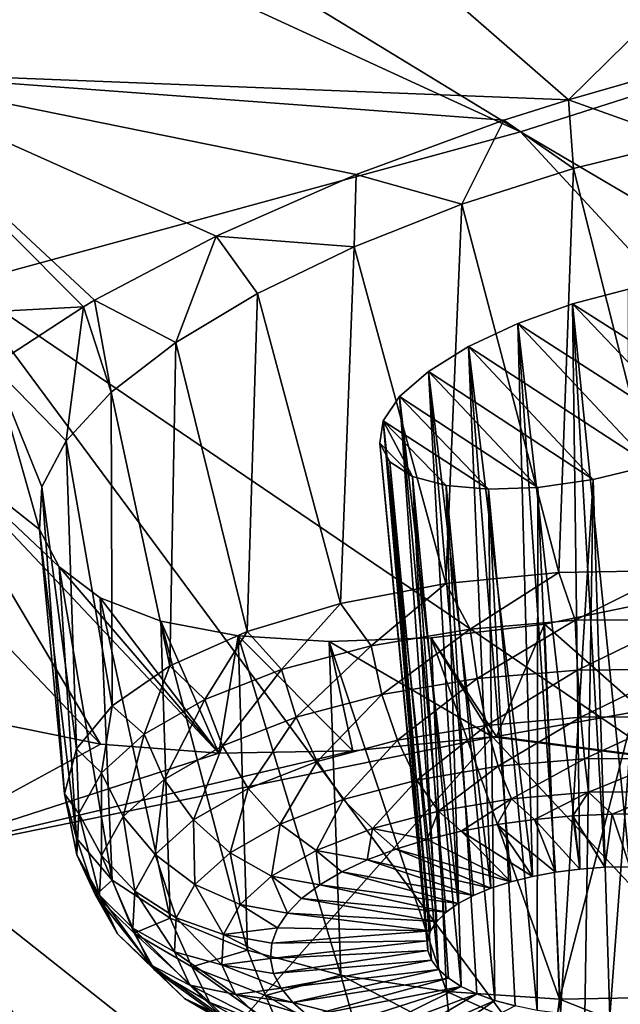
# Model space of a CAD drawing. Header units: metres. Extents: x -92 to 264, y -100 to 50.
# Tile 561 of 721: x 214.05 to 215.61, y 0.45 to 3. Entities that reach past the tile are written whole.
import ezdxf

# ---------------------------------------------------------------- set-up
doc = ezdxf.new("R2010")
doc.units = ezdxf.units.M
doc.layers.add('solid_21062050_01', color=7, linetype='CONTINUOUS')

msp = doc.modelspace()

# ---------------------------------------------------------------- linework, layer by layer
at = {"layer": 'solid_21062050_01'}
for points in [[(210.470001, 5.687558, 188.919159), (209.491074, 5.410564, 189.689133), (215.348007, 2.713159, 194.25322)], [(210.470001, 5.687558, 188.919159), (215.348007, 2.713159, 194.25322), (216.699539, 3.146398, 193.048843)], [(209.491074, 5.410564, 189.689133), (213.898712, 2.317898, 195.352097), (215.348007, 2.713159, 194.25322)], [(214.791412, 3.390008, 120.634903), (216.329437, 3.640044, 121.281319), (215.472366, 2.796912, 122.599754)], [(215.680237, 2.856294, 122.610054), (215.472366, 2.796912, 122.599754), (216.329437, 3.640044, 121.281319)], [(214.791412, 3.390008, 120.634903), (213.60434, 2.870596, 121.014832), (213.009964, 3.434696, 119.020889)], [(214.791412, 3.390008, 120.634903), (215.472366, 2.796912, 122.599754), (213.60434, 2.870596, 121.014832)], [(216.699539, 3.146398, 193.048843), (215.348007, 2.713159, 194.25322), (220.725784, -0.453374, 198.958267)], [(212.568161, 2.172539, 122.117378), (213.60434, 2.870596, 121.014832), (214.213913, 2.259556, 123.027512)], [(214.242386, 2.276294, 123.004982), (214.213913, 2.259556, 123.027512), (213.60434, 2.870596, 121.014832)], [(214.558167, 2.442899, 122.808159), (214.242386, 2.276294, 123.004982), (213.60434, 2.870596, 121.014832)], [(214.920898, 2.602468, 122.671951), (214.558167, 2.442899, 122.808159), (213.60434, 2.870596, 121.014832)], [(215.304825, 2.743516, 122.606133), (214.920898, 2.602468, 122.671951), (213.60434, 2.870596, 121.014832)], [(215.472366, 2.796912, 122.599754), (215.304825, 2.743516, 122.606133), (213.60434, 2.870596, 121.014832)], [(215.772797, 2.68965, 123.070908), (215.472366, 2.796912, 122.599754), (215.680237, 2.856294, 122.610054)], [(215.485764, 2.618471, 123.036049), (215.304825, 2.743516, 122.606133), (215.472366, 2.796912, 122.599754)], [(215.485764, 2.618471, 123.036049), (215.472366, 2.796912, 122.599754), (215.772797, 2.68965, 123.070908)], [(215.195236, 2.5257, 123.053795), (214.920898, 2.602468, 122.671951), (215.304825, 2.743516, 122.606133)], [(215.195236, 2.5257, 123.053795), (215.304825, 2.743516, 122.606133), (215.485764, 2.618471, 123.036049)], [(215.348007, 2.713159, 194.25322), (213.898712, 2.317898, 195.352097), (218.782837, -0.997569, 200.471298)], [(215.348007, 2.713159, 194.25322), (218.782837, -0.997569, 200.471298), (220.725784, -0.453374, 198.958267)], [(215.485764, 2.618471, 123.036049), (215.772797, 2.68965, 123.070908), (215.747498, 1.57484, 122.685356)], [(215.195236, 2.5257, 123.053795), (215.485764, 2.618471, 123.036049), (215.447678, 1.570019, 122.683479)], [(215.485764, 2.618471, 123.036049), (215.747498, 1.57484, 122.685356), (215.447678, 1.570019, 122.683479)], [(214.916138, 2.415308, 123.126953), (214.558167, 2.442899, 122.808159), (214.920898, 2.602468, 122.671951)], [(214.916138, 2.415308, 123.126953), (214.920898, 2.602468, 122.671951), (215.195236, 2.5257, 123.053795)], [(214.916138, 2.415308, 123.126953), (215.195236, 2.5257, 123.053795), (215.154434, 1.541101, 122.739098)], [(215.195236, 2.5257, 123.053795), (215.447678, 1.570019, 122.683479), (215.154434, 1.541101, 122.739098)], [(214.452972, 2.166772, 123.422951), (214.242386, 2.276294, 123.004982), (214.558167, 2.442899, 122.808159)], [(214.452972, 2.166772, 123.422951), (214.558167, 2.442899, 122.808159), (214.665527, 2.294, 123.252045)], [(214.665527, 2.294, 123.252045), (214.558167, 2.442899, 122.808159), (214.916138, 2.415308, 123.126953)], [(214.665527, 2.294, 123.252045), (214.916138, 2.415308, 123.126953), (214.880585, 1.489348, 122.849777)], [(214.916138, 2.415308, 123.126953), (215.154434, 1.541101, 122.739098), (214.880585, 1.489348, 122.849777)], [(213.898712, 2.317898, 195.352097), (212.360947, 1.963133, 196.338501), (216.715683, -1.486378, 201.83049)], [(213.898712, 2.317898, 195.352097), (216.715683, -1.486378, 201.83049), (218.782837, -0.997569, 200.471298)], [(215.628113, 2.305049, 123.880699), (215.482788, 2.266907, 123.873489), (215.63179, 0.806037, 123.367691)], [(215.628113, 2.305049, 123.880699), (215.96524, 1.959571, 124.914459), (215.482788, 2.266907, 123.873489)], [(214.285522, 2.038035, 123.632332), (214.213913, 2.259556, 123.027512), (214.242386, 2.276294, 123.004982)], [(214.285522, 2.038035, 123.632332), (214.242386, 2.276294, 123.004982), (214.452972, 2.166772, 123.422951)], [(214.452972, 2.166772, 123.422951), (214.665527, 2.294, 123.252045), (214.638107, 1.417022, 123.010689)], [(214.665527, 2.294, 123.252045), (214.880585, 1.489348, 122.849777), (214.638107, 1.417022, 123.010689)], [(212.568161, 2.172539, 122.117378), (214.213913, 2.259556, 123.027512), (213.978867, 2.105917, 123.256241)], [(214.168503, 1.911783, 123.871971), (213.978867, 2.105917, 123.256241), (214.213913, 2.259556, 123.027512)], [(214.168503, 1.911783, 123.871971), (214.213913, 2.259556, 123.027512), (214.285522, 2.038035, 123.632332)], [(215.482788, 2.266907, 123.873489), (215.340515, 2.215979, 123.899765), (215.501694, 0.799968, 123.376312)], [(215.482788, 2.266907, 123.873489), (215.834213, 1.898214, 124.974655), (215.340515, 2.215979, 123.899765)], [(215.482788, 2.266907, 123.873489), (215.501694, 0.799968, 123.376312), (215.566406, 0.804652, 123.368073)], [(215.482788, 2.266907, 123.873489), (215.566406, 0.804652, 123.368073), (215.63179, 0.806037, 123.367691)], [(215.482788, 2.266907, 123.873489), (215.96524, 1.959571, 124.914459), (215.834213, 1.898214, 124.974655)], [(215.340515, 2.215979, 123.899765), (215.213257, 2.156219, 123.958481), (215.378693, 0.781077, 123.415695)], [(215.340515, 2.215979, 123.899765), (215.687195, 1.847469, 125.001038), (215.213257, 2.156219, 123.958481)], [(215.340515, 2.215979, 123.899765), (215.378693, 0.781077, 123.415695), (215.438766, 0.792065, 123.392281)], [(215.340515, 2.215979, 123.899765), (215.438766, 0.792065, 123.392281), (215.501694, 0.799968, 123.376312)], [(215.340515, 2.215979, 123.899765), (215.834213, 1.898214, 124.974655), (215.687195, 1.847469, 125.001038)], [(214.285522, 2.038035, 123.632332), (214.452972, 2.166772, 123.422951), (214.437576, 1.327285, 123.214798)], [(214.452972, 2.166772, 123.422951), (214.638107, 1.417022, 123.010689), (214.437576, 1.327285, 123.214798)], [(215.213257, 2.156219, 123.958481), (215.109268, 2.091739, 124.045273), (215.271179, 0.750649, 123.483147)], [(215.213257, 2.156219, 123.958481), (215.536438, 1.811117, 124.992096), (215.109268, 2.091739, 124.045273)], [(215.213257, 2.156219, 123.958481), (215.271179, 0.750649, 123.483147), (215.32251, 0.767192, 123.446159)], [(215.213257, 2.156219, 123.958481), (215.32251, 0.767192, 123.446159), (215.378693, 0.781077, 123.415695)], [(215.213257, 2.156219, 123.958481), (215.687195, 1.847469, 125.001038), (215.536438, 1.811117, 124.992096)], [(214.099457, 1.681418, 124.405624), (213.776291, 1.93759, 123.550308), (213.978867, 2.105917, 123.256241)], [(214.105728, 1.79172, 124.132927), (213.978867, 2.105917, 123.256241), (214.168503, 1.911783, 123.871971)], [(214.099457, 1.681418, 124.405624), (213.978867, 2.105917, 123.256241), (214.105728, 1.79172, 124.132927)], [(215.109268, 2.091739, 124.045273), (215.033981, 2.026232, 124.154449), (215.186462, 0.710757, 123.574081)], [(215.109268, 2.091739, 124.045273), (215.392365, 1.790564, 124.950447), (215.033981, 2.026232, 124.154449)], [(215.109268, 2.091739, 124.045273), (215.186462, 0.710757, 123.574081), (215.225571, 0.731729, 123.526031)], [(215.109268, 2.091739, 124.045273), (215.225571, 0.731729, 123.526031), (215.271179, 0.750649, 123.483147)], [(215.109268, 2.091739, 124.045273), (215.536438, 1.811117, 124.992096), (215.392365, 1.790564, 124.950447)], [(214.168503, 1.911783, 123.871971), (214.285522, 2.038035, 123.632332), (214.287781, 1.224058, 123.453186)], [(214.285522, 2.038035, 123.632332), (214.437576, 1.327285, 123.214798), (214.287781, 1.224058, 123.453186)], [(215.033981, 2.026232, 124.154449), (214.991028, 1.963149, 124.279503), (215.130341, 0.664114, 123.682304)], [(215.033981, 2.026232, 124.154449), (215.264618, 1.78566, 124.881943), (214.991028, 1.963149, 124.279503)], [(215.033981, 2.026232, 124.154449), (215.130341, 0.664114, 123.682304), (215.154541, 0.688089, 123.626472)], [(215.033981, 2.026232, 124.154449), (215.154541, 0.688089, 123.626472), (215.186462, 0.710757, 123.574081)], [(215.033981, 2.026232, 124.154449), (215.392365, 1.790564, 124.950447), (215.264618, 1.78566, 124.881943)], [(212.360947, 1.963133, 196.338501), (210.744537, 1.651126, 197.206131), (214.53804, -1.916564, 203.026855)], [(212.360947, 1.963133, 196.338501), (214.53804, -1.916564, 203.026855), (216.715683, -1.486378, 201.83049)], [(214.991028, 1.963149, 124.279503), (214.982437, 1.905659, 124.41346), (215.106613, 0.613905, 123.800446)], [(214.991028, 1.963149, 124.279503), (215.067734, 1.819305, 124.676872), (214.982437, 1.905659, 124.41346)], [(214.991028, 1.963149, 124.279503), (215.106613, 0.613905, 123.800446), (215.114258, 0.639244, 123.740631)], [(214.991028, 1.963149, 124.279503), (215.114258, 0.639244, 123.740631), (215.130341, 0.664114, 123.682304)], [(214.991028, 1.963149, 124.279503), (215.264618, 1.78566, 124.881943), (215.154739, 1.795391, 124.789459)], [(214.991028, 1.963149, 124.279503), (215.154739, 1.795391, 124.789459), (215.067734, 1.819305, 124.676872)], [(213.776291, 1.93759, 123.550308), (214.257874, 1.124555, 125.882523), (213.638931, 1.774319, 123.878777)], [(213.776291, 1.93759, 123.550308), (214.564957, 1.10085, 126.115585), (214.257874, 1.124555, 125.882523)], [(214.150284, 1.584323, 124.679993), (214.564957, 1.10085, 126.115585), (213.776291, 1.93759, 123.550308)], [(214.150284, 1.584323, 124.679993), (213.776291, 1.93759, 123.550308), (214.099457, 1.681418, 124.405624)], [(214.105728, 1.79172, 124.132927), (214.168503, 1.911783, 123.871971), (214.195267, 1.111854, 123.715431)], [(214.168503, 1.911783, 123.871971), (214.287781, 1.224058, 123.453186), (214.195267, 1.111854, 123.715431)], [(214.982437, 1.905659, 124.41346), (215.107498, 0.58853, 123.860718), (215.106613, 0.613905, 123.800446)], [(214.982437, 1.905659, 124.41346), (215.008682, 1.856694, 124.548935), (215.107498, 0.58853, 123.860718)], [(214.982437, 1.905659, 124.41346), (215.067734, 1.819305, 124.676872), (215.008682, 1.856694, 124.548935)], [(215.008682, 1.856694, 124.548935), (215.134689, 0.539405, 123.978539), (215.116913, 0.563555, 123.920425)], [(215.008682, 1.856694, 124.548935), (215.067734, 1.819305, 124.676872), (215.134689, 0.539405, 123.978539)], [(215.008682, 1.856694, 124.548935), (215.116913, 0.563555, 123.920425), (215.107498, 0.58853, 123.860718)], [(215.536438, 1.811117, 124.992096), (215.687195, 1.847469, 125.001038), (215.579941, 0.417516, 124.287674)], [(215.687195, 1.847469, 125.001038), (215.645325, 0.4189, 124.287292), (215.579941, 0.417516, 124.287674)], [(215.067734, 1.819305, 124.676872), (215.193985, 0.495211, 124.086082), (215.160522, 0.516493, 124.034081)], [(215.067734, 1.819305, 124.676872), (215.154739, 1.795391, 124.789459), (215.193985, 0.495211, 124.086082)], [(215.067734, 1.819305, 124.676872), (215.160522, 0.516493, 124.034081), (215.134689, 0.539405, 123.978539)], [(214.099457, 1.681418, 124.405624), (214.105728, 1.79172, 124.132927), (214.164063, 0.995575, 123.990074)], [(214.105728, 1.79172, 124.132927), (214.195267, 1.111854, 123.715431), (214.164063, 0.995575, 123.990074)], [(215.154739, 1.795391, 124.789459), (215.281357, 0.45896, 124.176025), (215.234497, 0.475924, 124.133667)], [(215.154739, 1.795391, 124.789459), (215.264618, 1.78566, 124.881943), (215.281357, 0.45896, 124.176025)], [(215.154739, 1.795391, 124.789459), (215.234497, 0.475924, 124.133667), (215.193985, 0.495211, 124.086082)], [(215.264618, 1.78566, 124.881943), (215.392365, 1.790564, 124.950447), (215.390839, 0.43312, 124.242226)], [(215.392365, 1.790564, 124.950447), (215.451599, 0.424687, 124.264946), (215.390839, 0.43312, 124.242226)], [(215.536438, 1.811117, 124.992096), (215.451599, 0.424687, 124.264946), (215.392365, 1.790564, 124.950447)], [(215.536438, 1.811117, 124.992096), (215.514984, 0.419456, 124.280182), (215.451599, 0.424687, 124.264946)], [(215.536438, 1.811117, 124.992096), (215.579941, 0.417516, 124.287674), (215.514984, 0.419456, 124.280182)], [(213.638931, 1.774319, 123.878777), (214.257874, 1.124555, 125.882523), (213.996841, 1.176949, 125.603012)], [(215.264618, 1.78566, 124.881943), (215.390839, 0.43312, 124.242226), (215.333771, 0.44461, 124.212418)], [(215.264618, 1.78566, 124.881943), (215.333771, 0.44461, 124.212418), (215.281357, 0.45896, 124.176025)], [(214.099457, 1.681418, 124.405624), (214.164063, 0.995575, 123.990074), (214.195541, 0.880303, 124.265106)], [(214.150284, 1.584323, 124.679993), (214.099457, 1.681418, 124.405624), (214.195541, 0.880303, 124.265106)], [(210.744537, 1.651126, 197.206131), (212.264359, -2.285282, 204.052475), (214.53804, -1.916564, 203.026855)], [(214.25676, 1.503865, 124.945313), (214.564957, 1.10085, 126.115585), (214.150284, 1.584323, 124.679993)], [(214.150284, 1.584323, 124.679993), (214.195541, 0.880303, 124.265106), (214.28833, 0.771078, 124.528511)], [(214.25676, 1.503865, 124.945313), (214.150284, 1.584323, 124.679993), (214.28833, 0.771078, 124.528511)], [(215.217422, 1.422517, 122.697975), (215.154434, 1.541101, 122.739098), (215.447678, 1.570019, 122.683479)], [(215.489258, 1.445737, 122.654938), (215.217422, 1.422517, 122.697975), (215.447678, 1.570019, 122.683479)], [(215.489258, 1.445737, 122.654938), (215.447678, 1.570019, 122.683479), (215.747498, 1.57484, 122.685356)], [(215.765366, 1.44807, 122.661667), (215.489258, 1.445737, 122.654938), (215.747498, 1.57484, 122.685356)], [(214.960312, 1.379303, 122.789131), (214.880585, 1.489348, 122.849777), (215.154434, 1.541101, 122.739098)], [(215.217422, 1.422517, 122.697975), (214.960312, 1.379303, 122.789131), (215.154434, 1.541101, 122.739098)], [(214.414063, 1.443429, 125.189766), (214.564957, 1.10085, 126.115585), (214.25676, 1.503865, 124.945313)], [(214.25676, 1.503865, 124.945313), (214.28833, 0.771078, 124.528511), (214.438354, 0.672671, 124.768784)], [(214.414063, 1.443429, 125.189766), (214.25676, 1.503865, 124.945313), (214.438354, 0.672671, 124.768784)], [(214.727798, 1.317756, 122.924904), (214.638107, 1.417022, 123.010689), (214.880585, 1.489348, 122.849777)], [(214.960312, 1.379303, 122.789131), (214.727798, 1.317756, 122.924904), (214.880585, 1.489348, 122.849777)], [(215.717102, 1.498867, 125.838539), (215.664246, 1.211549, 126.480064), (215.410095, 1.435973, 125.803589)], [(215.717102, 1.498867, 125.838539), (215.410095, 1.435973, 125.803589), (215.44899, 0.462425, 125.31279)], [(215.717102, 1.498867, 125.838539), (215.44899, 0.462425, 125.31279), (215.74881, 0.467245, 125.314667)], [(214.614914, 1.405237, 125.403671), (214.564957, 1.10085, 126.115585), (214.414063, 1.443429, 125.189766)], [(214.414063, 1.443429, 125.189766), (214.438354, 0.672671, 124.768784), (214.639084, 0.589385, 124.97541)], [(214.614914, 1.405237, 125.403671), (214.414063, 1.443429, 125.189766), (214.639084, 0.589385, 124.97541)], [(215.410095, 1.435973, 125.803589), (215.285233, 1.144329, 126.421494), (215.11586, 1.400058, 125.714287)], [(215.410095, 1.435973, 125.803589), (215.11586, 1.400058, 125.714287), (215.44899, 0.462425, 125.31279)], [(215.235001, 1.294345, 122.703789), (215.217422, 1.422517, 122.697975), (215.489258, 1.445737, 122.654938)], [(215.235001, 1.294345, 122.703789), (215.489258, 1.445737, 122.654938), (215.495773, 1.316621, 122.662498)], [(215.410095, 1.435973, 125.803589), (215.664246, 1.211549, 126.480064), (215.285233, 1.144329, 126.421494)], [(215.495773, 1.316621, 122.662498), (215.489258, 1.445737, 122.654938), (215.765366, 1.44807, 122.661667)], [(215.495773, 1.316621, 122.662498), (215.765366, 1.44807, 122.661667), (215.760651, 1.31886, 122.668953)], [(214.528809, 1.240241, 123.100067), (214.437576, 1.327285, 123.214798), (214.638107, 1.417022, 123.010689)], [(214.727798, 1.317756, 122.924904), (214.528809, 1.240241, 123.100067), (214.638107, 1.417022, 123.010689)], [(214.988327, 1.252888, 122.791237), (214.960312, 1.379303, 122.789131), (215.217422, 1.422517, 122.697975)], [(214.988327, 1.252888, 122.791237), (215.217422, 1.422517, 122.697975), (215.235001, 1.294345, 122.703789)], [(214.614914, 1.405237, 125.403671), (214.912628, 1.107117, 126.298126), (214.564957, 1.10085, 126.115585)], [(214.851517, 1.390518, 125.580276), (214.912628, 1.107117, 126.298126), (214.614914, 1.405237, 125.403671)], [(214.614914, 1.405237, 125.403671), (214.639084, 0.589385, 124.97541), (214.881729, 0.524859, 125.139366)], [(214.851517, 1.390518, 125.580276), (214.614914, 1.405237, 125.403671), (214.881729, 0.524859, 125.139366)], [(214.851517, 1.390518, 125.580276), (215.11586, 1.400058, 125.714287), (215.275375, 1.14297, 126.419083)], [(214.851517, 1.390518, 125.580276), (215.155685, 0.481913, 125.253487), (215.11586, 1.400058, 125.714287)], [(214.851517, 1.390518, 125.580276), (215.275375, 1.14297, 126.419083), (214.912628, 1.107117, 126.298126)], [(214.851517, 1.390518, 125.580276), (214.881729, 0.524859, 125.139366), (215.155685, 0.481913, 125.253487)], [(215.11586, 1.400058, 125.714287), (215.285233, 1.144329, 126.421494), (215.275375, 1.14297, 126.419083)], [(215.44899, 0.462425, 125.31279), (215.11586, 1.400058, 125.714287), (215.155685, 0.481913, 125.253487)], [(214.765274, 1.193843, 122.921494), (214.727798, 1.317756, 122.924904), (214.960312, 1.379303, 122.789131)], [(214.765274, 1.193843, 122.921494), (214.960312, 1.379303, 122.789131), (214.988327, 1.252888, 122.791237)], [(214.371017, 1.149737, 123.307899), (214.287781, 1.224058, 123.453186), (214.437576, 1.327285, 123.214798)], [(214.528809, 1.240241, 123.100067), (214.371017, 1.149737, 123.307899), (214.437576, 1.327285, 123.214798)], [(214.574387, 1.119479, 123.089539), (214.528809, 1.240241, 123.100067), (214.727798, 1.317756, 122.924904)], [(214.574387, 1.119479, 123.089539), (214.727798, 1.317756, 122.924904), (214.765274, 1.193843, 122.921494)], [(215.235001, 1.294345, 122.703789), (215.495773, 1.316621, 122.662498), (215.259827, 1.17301, 122.741623)], [(215.495773, 1.316621, 122.662498), (215.504181, 1.193883, 122.702934), (215.259827, 1.17301, 122.741623)], [(215.495773, 1.316621, 122.662498), (215.760651, 1.31886, 122.668953), (215.504181, 1.193883, 122.702934)], [(215.760651, 1.31886, 122.668953), (215.752365, 1.19598, 122.708984), (215.504181, 1.193883, 122.702934)], [(214.988327, 1.252888, 122.791237), (215.235001, 1.294345, 122.703789), (215.028717, 1.134166, 122.823563)], [(215.235001, 1.294345, 122.703789), (215.259827, 1.17301, 122.741623), (215.028717, 1.134166, 122.823563)], [(214.765274, 1.193843, 122.921494), (214.988327, 1.252888, 122.791237), (214.819717, 1.078842, 122.945602)], [(214.988327, 1.252888, 122.791237), (215.028717, 1.134166, 122.823563), (214.819717, 1.078842, 122.945602)], [(214.422989, 1.032654, 123.288918), (214.371017, 1.149737, 123.307899), (214.528809, 1.240241, 123.100067)], [(214.422989, 1.032654, 123.288918), (214.528809, 1.240241, 123.100067), (214.574387, 1.119479, 123.089539)], [(214.260468, 1.049722, 123.540405), (214.195267, 1.111854, 123.715431), (214.287781, 1.224058, 123.453186)], [(214.371017, 1.149737, 123.307899), (214.260468, 1.049722, 123.540405), (214.287781, 1.224058, 123.453186)], [(215.285233, 1.144329, 126.421494), (215.664246, 1.211549, 126.480064), (217.523712, 0.853665, 128.318909)], [(213.705292, 0.823163, 126.319382), (213.996841, 1.176949, 125.603012), (214.257874, 1.124555, 125.882523)], [(214.574387, 1.119479, 123.089539), (214.765274, 1.193843, 122.921494), (214.640854, 1.009164, 123.103058)], [(214.765274, 1.193843, 122.921494), (214.819717, 1.078842, 122.945602), (214.640854, 1.009164, 123.103058)], [(215.259827, 1.17301, 122.741623), (215.504181, 1.193883, 122.702934), (215.290268, 1.066652, 122.808945)], [(215.504181, 1.193883, 122.702934), (215.513901, 1.085755, 122.773537), (215.290268, 1.066652, 122.808945)], [(215.504181, 1.193883, 122.702934), (215.752365, 1.19598, 122.708984), (215.513901, 1.085755, 122.773537)], [(215.752365, 1.19598, 122.708984), (215.741043, 1.087675, 122.779076), (215.513901, 1.085755, 122.773537)], [(215.028717, 1.134166, 122.823563), (215.259827, 1.17301, 122.741623), (215.078751, 1.031101, 122.883934)], [(215.259827, 1.17301, 122.741623), (215.290268, 1.066652, 122.808945), (215.078751, 1.031101, 122.883934)], [(213.705292, 0.823163, 126.319382), (214.912628, 1.107117, 126.298126), (215.275375, 1.14297, 126.419083)], [(214.325623, 0.07019, 128.472168), (213.705292, 0.823163, 126.319382), (215.275375, 1.14297, 126.419083)], [(213.705292, 0.823163, 126.319382), (214.257874, 1.124555, 125.882523), (214.564957, 1.10085, 126.115585)], [(214.31694, 0.936705, 123.511971), (214.260468, 1.049722, 123.540405), (214.371017, 1.149737, 123.307899)], [(214.31694, 0.936705, 123.511971), (214.371017, 1.149737, 123.307899), (214.422989, 1.032654, 123.288918)], [(214.325623, 0.07019, 128.472168), (215.275375, 1.14297, 126.419083), (215.969879, 0.397511, 128.52536)], [(214.819717, 1.078842, 122.945602), (215.028717, 1.134166, 122.823563), (214.887466, 0.980468, 122.995636)], [(215.028717, 1.134166, 122.823563), (215.078751, 1.031101, 122.883934), (214.887466, 0.980468, 122.995636)], [(215.275375, 1.14297, 126.419083), (215.285233, 1.144329, 126.421494), (217.523712, 0.853665, 128.318909)], [(215.969879, 0.397511, 128.52536), (215.275375, 1.14297, 126.419083), (217.523712, 0.853665, 128.318909)], [(213.705292, 0.823163, 126.319382), (214.564957, 1.10085, 126.115585), (214.912628, 1.107117, 126.298126)], [(214.201401, 0.944039, 123.788651), (214.164063, 0.995575, 123.990074), (214.195267, 1.111854, 123.715431)], [(214.260468, 1.049722, 123.540405), (214.201401, 0.944039, 123.788651), (214.195267, 1.111854, 123.715431)], [(214.422989, 1.032654, 123.288918), (214.574387, 1.119479, 123.089539), (214.499008, 0.927811, 123.289879)], [(214.574387, 1.119479, 123.089539), (214.640854, 1.009164, 123.103058), (214.499008, 0.927811, 123.289879)], [(214.640854, 1.009164, 123.103058), (214.819717, 1.078842, 122.945602), (214.72377, 0.916698, 123.13974)], [(214.819717, 1.078842, 122.945602), (214.887466, 0.980468, 122.995636), (214.72377, 0.916698, 123.13974)], [(215.290268, 1.066652, 122.808945), (215.513901, 1.085755, 122.773537), (215.324265, 0.982405, 122.901237)], [(215.513901, 1.085755, 122.773537), (215.524292, 0.999491, 122.86956), (215.324265, 0.982405, 122.901237)], [(215.513901, 1.085755, 122.773537), (215.741043, 1.087675, 122.779076), (215.524292, 0.999491, 122.86956)], [(215.741043, 1.087675, 122.779076), (215.727448, 1.001209, 122.874519), (215.524292, 0.999491, 122.86956)], [(214.260284, 0.835318, 123.75013), (214.201401, 0.944039, 123.788651), (214.260468, 1.049722, 123.540405)], [(214.260284, 0.835318, 123.75013), (214.260468, 1.049722, 123.540405), (214.31694, 0.936705, 123.511971)], [(215.078751, 1.031101, 122.883934), (215.290268, 1.066652, 122.808945), (215.135071, 0.950608, 122.968307)], [(215.290268, 1.066652, 122.808945), (215.324265, 0.982405, 122.901237), (215.135071, 0.950608, 122.968307)], [(214.31694, 0.936705, 123.511971), (214.422989, 1.032654, 123.288918), (214.399628, 0.837909, 123.498871)], [(214.422989, 1.032654, 123.288918), (214.499008, 0.927811, 123.289879), (214.399628, 0.837909, 123.498871)], [(214.887466, 0.980468, 122.995636), (215.078751, 1.031101, 122.883934), (214.963989, 0.90532, 123.068214)], [(215.078751, 1.031101, 122.883934), (215.135071, 0.950608, 122.968307), (214.963989, 0.90532, 123.068214)], [(214.499008, 0.927811, 123.289879), (214.640854, 1.009164, 123.103058), (214.593948, 0.842242, 123.310715)], [(214.640854, 1.009164, 123.103058), (214.72377, 0.916698, 123.13974), (214.593948, 0.842242, 123.310715)], [(215.324265, 0.982405, 122.901237), (215.524292, 0.999491, 122.86956), (215.384094, 0.928907, 123.006287)], [(215.524292, 0.999491, 122.86956), (215.484024, 0.938005, 122.989128), (215.384094, 0.928907, 123.006287)], [(215.524292, 0.999491, 122.86956), (215.58548, 0.942737, 122.982407), (215.484024, 0.938005, 122.989128)], [(215.524292, 0.999491, 122.86956), (215.727448, 1.001209, 122.874519), (215.58548, 0.942737, 122.982407)], [(215.727448, 1.001209, 122.874519), (215.687195, 0.943042, 122.986198), (215.58548, 0.942737, 122.982407)], [(214.196106, 0.836751, 124.043106), (214.195541, 0.880303, 124.265106), (214.164063, 0.995575, 123.990074)], [(214.201401, 0.944039, 123.788651), (214.196106, 0.836751, 124.043106), (214.164063, 0.995575, 123.990074)], [(214.72377, 0.916698, 123.13974), (214.887466, 0.980468, 122.995636), (214.817566, 0.848282, 123.197105)], [(214.887466, 0.980468, 122.995636), (214.963989, 0.90532, 123.068214), (214.817566, 0.848282, 123.197105)], [(215.135071, 0.950608, 122.968307), (215.324265, 0.982405, 122.901237), (215.193863, 0.898122, 123.070915)], [(215.324265, 0.982405, 122.901237), (215.286972, 0.915557, 123.033661), (215.193863, 0.898122, 123.070915)], [(215.324265, 0.982405, 122.901237), (215.384094, 0.928907, 123.006287), (215.286972, 0.915557, 123.033661)], [(214.963989, 0.90532, 123.068214), (215.135071, 0.950608, 122.968307), (215.105927, 0.876822, 123.117569)], [(215.135071, 0.950608, 122.968307), (215.193863, 0.898122, 123.070915), (215.105927, 0.876822, 123.117569)], [(214.255203, 0.73239, 123.994232), (214.196106, 0.836751, 124.043106), (214.201401, 0.944039, 123.788651)], [(214.255203, 0.73239, 123.994232), (214.201401, 0.944039, 123.788651), (214.260284, 0.835318, 123.75013)], [(214.260284, 0.835318, 123.75013), (214.31694, 0.936705, 123.511971), (214.346542, 0.742911, 123.722023)], [(214.31694, 0.936705, 123.511971), (214.399628, 0.837909, 123.498871), (214.346542, 0.742911, 123.722023)], [(214.399628, 0.837909, 123.498871), (214.499008, 0.927811, 123.289879), (214.503006, 0.759962, 123.501991)], [(214.499008, 0.927811, 123.289879), (214.593948, 0.842242, 123.310715), (214.503006, 0.759962, 123.501991)], [(215.438766, 0.792065, 123.392281), (215.286972, 0.915557, 123.033661), (215.384094, 0.928907, 123.006287)], [(215.501694, 0.799968, 123.376312), (215.384094, 0.928907, 123.006287), (215.484024, 0.938005, 122.989128)], [(215.501694, 0.799968, 123.376312), (215.438766, 0.792065, 123.392281), (215.384094, 0.928907, 123.006287)], [(215.566406, 0.804652, 123.368073), (215.484024, 0.938005, 122.989128), (215.58548, 0.942737, 122.982407)], [(215.566406, 0.804652, 123.368073), (215.501694, 0.799968, 123.376312), (215.484024, 0.938005, 122.989128)], [(215.63179, 0.806037, 123.367691), (215.566406, 0.804652, 123.368073), (215.58548, 0.942737, 122.982407)], [(215.63179, 0.806037, 123.367691), (215.58548, 0.942737, 122.982407), (215.687195, 0.943042, 122.986198)], [(214.593948, 0.842242, 123.310715), (214.72377, 0.916698, 123.13974), (214.701462, 0.781686, 123.350029)], [(214.72377, 0.916698, 123.13974), (214.817566, 0.848282, 123.197105), (214.701462, 0.781686, 123.350029)], [(214.817566, 0.848282, 123.197105), (214.963989, 0.90532, 123.068214), (214.949982, 0.823743, 123.236633)], [(214.963989, 0.90532, 123.068214), (215.024292, 0.851925, 123.173042), (214.949982, 0.823743, 123.236633)], [(214.963989, 0.90532, 123.068214), (215.105927, 0.876822, 123.117569), (215.024292, 0.851925, 123.173042)], [(215.32251, 0.767192, 123.446159), (215.105927, 0.876822, 123.117569), (215.193863, 0.898122, 123.070915)], [(215.378693, 0.781077, 123.415695), (215.193863, 0.898122, 123.070915), (215.286972, 0.915557, 123.033661)], [(215.378693, 0.781077, 123.415695), (215.32251, 0.767192, 123.446159), (215.193863, 0.898122, 123.070915)], [(215.438766, 0.792065, 123.392281), (215.378693, 0.781077, 123.415695), (215.286972, 0.915557, 123.033661)], [(214.244781, 0.731979, 124.293976), (214.28833, 0.771078, 124.528511), (214.195541, 0.880303, 124.265106)], [(214.196106, 0.836751, 124.043106), (214.244781, 0.731979, 124.293976), (214.195541, 0.880303, 124.265106)], [(215.32251, 0.767192, 123.446159), (215.024292, 0.851925, 123.173042), (215.105927, 0.876822, 123.117569)], [(214.701462, 0.781686, 123.350029), (214.817566, 0.848282, 123.197105), (214.826935, 0.758983, 123.384895)], [(214.817566, 0.848282, 123.197105), (214.883926, 0.792632, 123.307556), (214.826935, 0.758983, 123.384895)], [(214.817566, 0.848282, 123.197105), (214.949982, 0.823743, 123.236633), (214.883926, 0.792632, 123.307556)], [(215.271179, 0.750649, 123.483147), (214.949982, 0.823743, 123.236633), (215.024292, 0.851925, 123.173042)], [(215.32251, 0.767192, 123.446159), (215.271179, 0.750649, 123.483147), (215.024292, 0.851925, 123.173042)], [(212.336777, 0.269279, 127.008896), (213.705292, 0.823163, 126.319382), (214.325623, 0.07019, 128.472168)], [(214.301895, 0.631877, 124.234909), (214.244781, 0.731979, 124.293976), (214.196106, 0.836751, 124.043106)], [(214.301895, 0.631877, 124.234909), (214.196106, 0.836751, 124.043106), (214.255203, 0.73239, 123.994232)], [(214.255203, 0.73239, 123.994232), (214.260284, 0.835318, 123.75013), (214.341782, 0.64647, 123.950745)], [(214.260284, 0.835318, 123.75013), (214.346542, 0.742911, 123.722023), (214.341782, 0.64647, 123.950745)], [(214.346542, 0.742911, 123.722023), (214.399628, 0.837909, 123.498871), (214.454407, 0.673019, 123.706223)], [(214.399628, 0.837909, 123.498871), (214.503006, 0.759962, 123.501991), (214.454407, 0.673019, 123.706223)], [(214.503006, 0.759962, 123.501991), (214.593948, 0.842242, 123.310715), (214.620102, 0.708093, 123.521118)], [(214.593948, 0.842242, 123.310715), (214.701462, 0.781686, 123.350029), (214.620102, 0.708093, 123.521118)], [(215.225571, 0.731729, 123.526031), (214.883926, 0.792632, 123.307556), (214.949982, 0.823743, 123.236633)], [(215.271179, 0.750649, 123.483147), (215.225571, 0.731729, 123.526031), (214.949982, 0.823743, 123.236633)], [(215.186462, 0.710757, 123.574081), (214.826935, 0.758983, 123.384895), (214.883926, 0.792632, 123.307556)], [(215.225571, 0.731729, 123.526031), (215.186462, 0.710757, 123.574081), (214.883926, 0.792632, 123.307556)], [(214.244781, 0.731979, 124.293976), (214.345551, 0.63375, 124.531631), (214.28833, 0.771078, 124.528511)], [(214.345551, 0.63375, 124.531631), (214.438354, 0.672671, 124.768784), (214.28833, 0.771078, 124.528511)], [(214.620102, 0.708093, 123.521118), (214.701462, 0.781686, 123.350029), (214.742981, 0.685788, 123.554924)], [(214.701462, 0.781686, 123.350029), (214.77977, 0.723218, 123.467705), (214.742981, 0.685788, 123.554924)], [(214.701462, 0.781686, 123.350029), (214.826935, 0.758983, 123.384895), (214.77977, 0.723218, 123.467705)], [(214.341782, 0.64647, 123.950745), (214.346542, 0.742911, 123.722023), (214.450058, 0.584754, 123.91555)], [(214.346542, 0.742911, 123.722023), (214.454407, 0.673019, 123.706223), (214.450058, 0.584754, 123.91555)], [(214.454407, 0.673019, 123.706223), (214.503006, 0.759962, 123.501991), (214.576645, 0.630328, 123.703781)], [(214.503006, 0.759962, 123.501991), (214.620102, 0.708093, 123.521118), (214.576645, 0.630328, 123.703781)], [(215.154541, 0.688089, 123.626472), (214.77977, 0.723218, 123.467705), (214.826935, 0.758983, 123.384895)], [(215.186462, 0.710757, 123.574081), (215.154541, 0.688089, 123.626472), (214.826935, 0.758983, 123.384895)], [(214.39856, 0.537642, 124.462906), (214.345551, 0.63375, 124.531631), (214.244781, 0.731979, 124.293976)], [(214.39856, 0.537642, 124.462906), (214.244781, 0.731979, 124.293976), (214.301895, 0.631877, 124.234909)], [(214.255203, 0.73239, 123.994232), (214.341782, 0.64647, 123.950745), (214.385529, 0.552292, 124.176254)], [(214.301895, 0.631877, 124.234909), (214.255203, 0.73239, 123.994232), (214.385529, 0.552292, 124.176254)], [(215.130341, 0.664114, 123.682304), (214.742981, 0.685788, 123.554924), (214.77977, 0.723218, 123.467705)], [(215.154541, 0.688089, 123.626472), (215.130341, 0.664114, 123.682304), (214.77977, 0.723218, 123.467705)], [(214.576645, 0.630328, 123.703781), (214.620102, 0.708093, 123.521118), (214.717056, 0.647162, 123.645462)], [(214.620102, 0.708093, 123.521118), (214.742981, 0.685788, 123.554924), (214.717056, 0.647162, 123.645462)], [(214.345551, 0.63375, 124.531631), (214.494537, 0.545839, 124.746941), (214.438354, 0.672671, 124.768784)], [(214.494537, 0.545839, 124.746941), (214.639084, 0.589385, 124.97541), (214.438354, 0.672671, 124.768784)], [(214.450058, 0.584754, 123.91555), (214.454407, 0.673019, 123.706223), (214.572754, 0.551382, 123.891014)], [(214.454407, 0.673019, 123.706223), (214.576645, 0.630328, 123.703781), (214.572754, 0.551382, 123.891014)], [(215.114258, 0.639244, 123.740631), (214.717056, 0.647162, 123.645462), (214.742981, 0.685788, 123.554924)], [(215.130341, 0.664114, 123.682304), (215.114258, 0.639244, 123.740631), (214.742981, 0.685788, 123.554924)], [(214.341782, 0.64647, 123.950745), (214.450058, 0.584754, 123.91555), (214.490097, 0.49856, 124.121941)], [(214.385529, 0.552292, 124.176254), (214.341782, 0.64647, 123.950745), (214.490097, 0.49856, 124.121941)], [(214.576645, 0.630328, 123.703781), (214.717056, 0.647162, 123.645462), (214.702301, 0.607828, 123.738174)], [(215.114258, 0.639244, 123.740631), (214.702301, 0.607828, 123.738174), (214.717056, 0.647162, 123.645462)], [(215.114258, 0.639244, 123.740631), (215.106613, 0.613905, 123.800446), (214.702301, 0.607828, 123.738174)], [(214.301895, 0.631877, 124.234909), (214.385529, 0.552292, 124.176254), (214.47612, 0.463995, 124.389885)], [(214.39856, 0.537642, 124.462906), (214.301895, 0.631877, 124.234909), (214.47612, 0.463995, 124.389885)], [(214.541504, 0.453304, 124.669464), (214.494537, 0.545839, 124.746941), (214.345551, 0.63375, 124.531631)], [(214.541504, 0.453304, 124.669464), (214.345551, 0.63375, 124.531631), (214.39856, 0.537642, 124.462906)], [(214.572754, 0.551382, 123.891014), (214.576645, 0.630328, 123.703781), (214.698929, 0.568279, 123.831909)], [(214.576645, 0.630328, 123.703781), (214.702301, 0.607828, 123.738174), (214.698929, 0.568279, 123.831909)], [(215.106613, 0.613905, 123.800446), (214.698929, 0.568279, 123.831909), (214.702301, 0.607828, 123.738174)], [(215.106613, 0.613905, 123.800446), (215.107498, 0.58853, 123.860718), (214.698929, 0.568279, 123.831909)], [(214.494537, 0.545839, 124.746941), (214.686035, 0.471624, 124.931625), (214.639084, 0.589385, 124.97541)], [(214.686035, 0.471624, 124.931625), (214.881729, 0.524859, 125.139366), (214.639084, 0.589385, 124.97541)], [(215.107498, 0.58853, 123.860718), (214.706955, 0.529013, 123.925476), (214.698929, 0.568279, 123.831909)], [(215.107498, 0.58853, 123.860718), (215.116913, 0.563555, 123.920425), (214.706955, 0.529013, 123.925476)], [(214.450058, 0.584754, 123.91555), (214.572754, 0.551382, 123.891014), (214.608566, 0.474288, 124.075615)], [(214.490097, 0.49856, 124.121941), (214.450058, 0.584754, 123.91555), (214.608566, 0.474288, 124.075615)], [(214.572754, 0.551382, 123.891014), (214.698929, 0.568279, 123.831909), (214.706955, 0.529013, 123.925476)], [(215.116913, 0.563555, 123.920425), (214.726303, 0.490524, 124.017708), (214.706955, 0.529013, 123.925476)], [(215.116913, 0.563555, 123.920425), (215.134689, 0.539405, 123.978539), (214.726303, 0.490524, 124.017708)], [(214.385529, 0.552292, 124.176254), (214.490097, 0.49856, 124.121941), (214.572998, 0.41775, 124.317459)], [(214.47612, 0.463995, 124.389885), (214.385529, 0.552292, 124.176254), (214.572998, 0.41775, 124.317459)], [(214.39856, 0.537642, 124.462906), (214.47612, 0.463995, 124.389885), (214.610046, 0.384972, 124.58342)], [(214.541504, 0.453304, 124.669464), (214.39856, 0.537642, 124.462906), (214.610046, 0.384972, 124.58342)], [(214.725204, 0.382107, 124.846642), (214.686035, 0.471624, 124.931625), (214.494537, 0.545839, 124.746941)], [(214.725204, 0.382107, 124.846642), (214.494537, 0.545839, 124.746941), (214.541504, 0.453304, 124.669464)], [(214.572754, 0.551382, 123.891014), (214.706955, 0.529013, 123.925476), (214.726303, 0.490524, 124.017708)], [(214.608566, 0.474288, 124.075615), (214.572754, 0.551382, 123.891014), (214.726303, 0.490524, 124.017708)], [(215.134689, 0.539405, 123.978539), (214.756699, 0.453295, 124.10743), (214.726303, 0.490524, 124.017708)], [(215.134689, 0.539405, 123.978539), (215.160522, 0.516493, 124.034081), (214.756699, 0.453295, 124.10743)], [(214.686035, 0.471624, 124.931625), (214.912659, 0.413958, 125.078583), (214.881729, 0.524859, 125.139366)], [(215.160522, 0.516493, 124.034081), (214.797791, 0.417795, 124.193527), (214.756699, 0.453295, 124.10743)], [(215.160522, 0.516493, 124.034081), (215.193985, 0.495211, 124.086082), (214.797791, 0.417795, 124.193527)], [(215.165726, 0.375057, 125.182182), (215.155685, 0.481913, 125.253487), (214.881729, 0.524859, 125.139366)], [(214.912659, 0.413958, 125.078583), (215.165726, 0.375057, 125.182182), (214.881729, 0.524859, 125.139366)], [(214.490097, 0.49856, 124.121941), (214.608566, 0.474288, 124.075615), (214.682724, 0.402008, 124.250496)], [(214.572998, 0.41775, 124.317459), (214.490097, 0.49856, 124.121941), (214.682724, 0.402008, 124.250496)], [(214.608566, 0.474288, 124.075615), (214.726303, 0.490524, 124.017708), (214.756699, 0.453295, 124.10743)], [(215.193985, 0.495211, 124.086082), (214.84906, 0.384471, 124.27491), (214.797791, 0.417795, 124.193527)], [(215.193985, 0.495211, 124.086082), (214.909836, 0.353741, 124.350563), (214.84906, 0.384471, 124.27491)], [(215.193985, 0.495211, 124.086082), (215.234497, 0.475924, 124.133667), (214.909836, 0.353741, 124.350563)], [(214.47612, 0.463995, 124.389885), (214.572998, 0.41775, 124.317459), (214.695572, 0.345427, 124.494591)], [(214.610046, 0.384972, 124.58342), (214.47612, 0.463995, 124.389885), (214.695572, 0.345427, 124.494591)], [(214.608566, 0.474288, 124.075615), (214.756699, 0.453295, 124.10743), (214.797791, 0.417795, 124.193527)], [(214.682724, 0.402008, 124.250496), (214.608566, 0.474288, 124.075615), (214.797791, 0.417795, 124.193527)], [(214.942627, 0.326785, 124.987625), (214.912659, 0.413958, 125.078583), (214.686035, 0.471624, 124.931625)], [(214.942627, 0.326785, 124.987625), (214.686035, 0.471624, 124.931625), (214.725204, 0.382107, 124.846642)], [(215.234497, 0.475924, 124.133667), (214.97937, 0.325992, 124.419525), (214.909836, 0.353741, 124.350563)], [(215.234497, 0.475924, 124.133667), (215.281357, 0.45896, 124.176025), (214.97937, 0.325992, 124.419525)], [(215.435486, 0.356415, 125.238419), (215.44899, 0.462425, 125.31279), (215.155685, 0.481913, 125.253487)], [(215.165726, 0.375057, 125.182182), (215.435486, 0.356415, 125.238419), (215.155685, 0.481913, 125.253487)], [(215.435486, 0.356415, 125.238419), (215.711594, 0.358748, 125.245148), (215.44899, 0.462425, 125.31279)], [(215.711594, 0.358748, 125.245148), (215.74881, 0.467245, 125.314667), (215.44899, 0.462425, 125.31279)], [(214.541504, 0.453304, 124.669464), (214.610046, 0.384972, 124.58342), (214.782166, 0.318262, 124.749435)], [(214.725204, 0.382107, 124.846642), (214.541504, 0.453304, 124.669464), (214.782166, 0.318262, 124.749435)], [(215.281357, 0.45896, 124.176025), (215.056793, 0.301572, 124.480934), (214.97937, 0.325992, 124.419525)], [(215.281357, 0.45896, 124.176025), (215.333771, 0.44461, 124.212418), (215.056793, 0.301572, 124.480934)]]:
    msp.add_3dface(points, dxfattribs=at)

doc.saveas('drawing.dxf')
